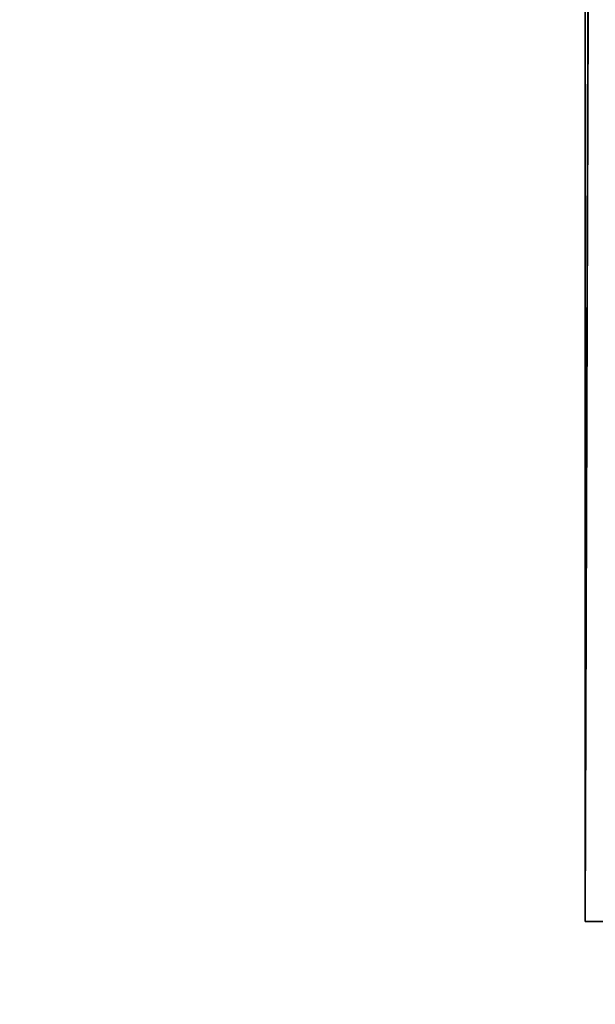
# Model space of a CAD drawing. Header units: millimetres. Extents: x -39 to 39, y -36 to 85.
# Tile 218 of 427: x -27.75 to -26.48, y 61.92 to 64.1. Entities that reach past the tile are written whole.
import ezdxf

# ---------------------------------------------------------------- set-up
doc = ezdxf.new("R2010")
doc.units = ezdxf.units.MM
doc.header["$LTSCALE"] = 65.185185
for name, color, linetype in [('4', 7, 'CONTINUOUS'), ('439', 7, 'CONTINUOUS'), ('6', 7, 'CONTINUOUS'), ('67', 7, 'CONTINUOUS'), ('69', 7, 'CONTINUOUS')]:
    doc.layers.add(name, color=color, linetype=linetype)

msp = doc.modelspace()

# ---------------------------------------------------------------- linework, layer by layer
at = {"layer": '4', "color": 7, "linetype": 'CONTINUOUS'}
for points in [[(-38.75, 0, 23), (38.75, 85, 23), (-38.75, 85, 23), (-38.75, 0, 23)], [(-38.75, 0, 23), (38.75, 0, 23), (38.75, 85, 23), (-38.75, 0, 23)]]:
    msp.add_3dface(points, dxfattribs=at)
at = {"layer": '439', "linetype": 'CONTINUOUS'}
for points in [[(-26.4789, 69.0363, -0.6702), (-26.4771, 69.0364, -0.6986), (-26.5, 62.1), (-26.4789, 69.0363, -0.6702)], [(-26.5, 62.1), (-26.4771, 69.0364, -0.6986), (-26.4112, 62.1, -1.3726), (-26.5, 62.1)], [(-26.4771, 69.0364, 0.6974), (-26.5, 69.0358, 0.0268), (-26.4112, 62.1, 1.3726), (-26.4771, 69.0364, 0.6974)], [(-26.5, 69.0358, 0.0268), (-26.4789, 69.0363, -0.6702), (-26.5, 62.1), (-26.5, 69.0358, 0.0268)], [(-26.4112, 62.1, 1.3726), (-26.5, 69.0358, 0.0268), (-26.5, 62.1), (-26.4112, 62.1, 1.3726)]]:
    msp.add_3dface(points, dxfattribs=at)
at = {"layer": '6', "color": 7, "linetype": 'CONTINUOUS'}
for points in [[(38.75, 0, -23), (-38.75, 85, -23), (38.75, 85, -23), (38.75, 0, -23)], [(38.75, 0, -23), (-38.75, 0, -23), (-38.75, 85, -23), (38.75, 0, -23)]]:
    msp.add_3dface(points, dxfattribs=at)
at = {"layer": '67', "color": 7, "linetype": 'CONTINUOUS'}
for points in [[(-37.1425, 80.4, 20.8925), (37.1425, 80.4, 20.8925), (-36.9482, 21.7676, 20.8925), (-37.1425, 80.4, 20.8925)], [(-36.9482, 21.7676, 20.8925), (37.1425, 80.4, 20.8925), (-36.86, 21.8107, 20.8925), (-36.9482, 21.7676, 20.8925)], [(-36.86, 21.8107, 20.8925), (37.1425, 80.4, 20.8925), (-36.7629, 21.8255, 20.8925), (-36.86, 21.8107, 20.8925)], [(-36.7629, 21.8255, 20.8925), (37.1425, 80.4, 20.8925), (36.7629, 21.8255, 20.8925), (-36.7629, 21.8255, 20.8925)]]:
    msp.add_3dface(points, dxfattribs=at)
at = {"layer": '69', "color": 7, "linetype": 'CONTINUOUS'}
for points in [[(37.1425, 80.4, -20.8925), (-37.1425, 80.4, -20.8925), (36.9482, 21.7676, -20.8925), (37.1425, 80.4, -20.8925)], [(36.7629, 21.8255, -20.8925), (-37.1425, 80.4, -20.8925), (-36.7629, 21.8255, -20.8925), (36.7629, 21.8255, -20.8925)], [(36.86, 21.8107, -20.8925), (-37.1425, 80.4, -20.8925), (36.7629, 21.8255, -20.8925), (36.86, 21.8107, -20.8925)], [(36.9482, 21.7676, -20.8925), (-37.1425, 80.4, -20.8925), (36.86, 21.8107, -20.8925), (36.9482, 21.7676, -20.8925)]]:
    msp.add_3dface(points, dxfattribs=at)

doc.saveas('drawing.dxf')
